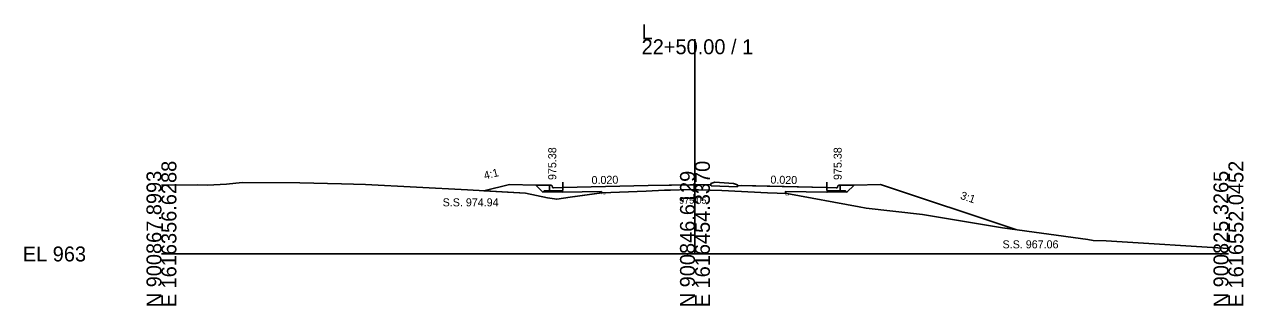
# Model space of a CAD drawing. Extents: x 1009 to 7438, y -1586 to 7964.
# Drawn here: x 2009.2 to 2237.7, y 414 to 466.8 of the extents above; entities that cross this region are included whole.
import ezdxf

# ---------------------------------------------------------------- set-up
doc = ezdxf.new("R2010")
doc.units = 0
for name, color, linetype in [('Exist Cross Section Cell', 7, 'Continuous'), ('Exist XS Center Line Elevation Label', 7, 'Continuous'), ('Exist XS Ground Line', 7, 'Continuous'), ('Prop XS Dump Level', 7, 'Continuous'), ('Prop XS Earthwork Shape', 7, 'Continuous'), ('Prop XS EOT Tick Mark', 7, 'Continuous'), ('Prop XS Finish Grade', 7, 'Continuous'), ('Prop XS Finish Grade CurbGutter', 7, 'Continuous'), ('Prop XS Finish Grade Earthwork', 7, 'Continuous'), ('Prop XS Finish Grade Pavement', 7, 'Continuous'), ('Prop XS Hydro Elevations', 7, 'Continuous'), ('Prop XS Pvmt Edge Slope', 7, 'Continuous'), ('Prop XS SE Text', 7, 'Continuous'), ('Prop XS Side Slope Text', 7, 'Continuous'), ('Prop XS SS Elevation Text', 7, 'Continuous'), ('Prop XS Subgrade CurbGutter', 7, 'Continuous'), ('Prop XS Subgrade Earthwork', 7, 'Continuous')]:
    doc.layers.add(name, color=color, linetype=linetype)

msp = doc.modelspace()

# ---------------------------------------------------------------- linework, layer by layer
at = {"layer": 'Exist Cross Section Cell'}
for p, q in [((2134.89, 423.73), (2134.89, 464.01)), ((2034.89, 423.73), (2134.89, 423.73)), ((2134.89, 423.73), (2234.89, 423.73))]:
    msp.add_line(p, q, dxfattribs=at)
at = {"layer": 'Exist XS Ground Line'}
for p, q in [((2034.89, 436.63), (2041.6, 436.7)), ((2041.6, 436.7), (2043.53, 436.66)), ((2043.53, 436.66), (2047.08, 436.81)), ((2047.08, 436.81), (2050, 437.16)), ((2050, 437.16), (2060.82, 437.1)), ((2060.82, 437.1), (2068.63, 436.87)), ((2068.63, 436.87), (2073.16, 436.77)), ((2073.16, 436.77), (2082.72, 436.26)), ((2082.72, 436.26), (2092.27, 435.75)), ((2092.27, 435.75), (2103.12, 435.11)), ((2103.12, 435.11), (2107.28, 434.29)), ((2107.28, 434.29), (2109, 433.99)), ((2109, 433.99), (2111.53, 434.38)), ((2111.53, 434.38), (2117.46, 435.22)), ((2117.46, 435.22), (2125.74, 435.54)), ((2125.74, 435.54), (2129.18, 435.68)), ((2129.18, 435.68), (2130.3, 435.72)), ((2130.3, 435.72), (2133.74, 435.82)), ((2133.74, 435.82), (2134.89, 435.78)), ((2134.89, 435.78), (2135.58, 435.76)), ((2135.58, 435.76), (2139.9, 435.63)), ((2139.9, 435.63), (2148.46, 435.22)), ((2148.46, 435.22), (2152.09, 435.05)), ((2152.09, 435.05), (2165.7, 432.56)), ((2165.7, 432.56), (2166.98, 432.34)), ((2166.98, 432.34), (2177.55, 431.12)), ((2177.55, 431.12), (2192.51, 428.65)), ((2192.51, 428.65), (2208.54, 426.43)), ((2208.54, 426.43), (2209.53, 426.28)), ((2209.53, 426.28), (2211.96, 426.18)), ((2211.96, 426.18), (2212.94, 426.12)), ((2212.94, 426.12), (2234.89, 424.77))]:
    msp.add_line(p, q, dxfattribs=at)
at = {"layer": 'Prop XS Dump Level'}
for p, q in [((2110.14, 436.23), (2126.14, 436.55)), ((2110.14, 436.23), (2126.14, 436.55)), ((2126.14, 436.55), (2134.89, 436.72)), ((2126.14, 436.55), (2134.89, 436.72)), ((2143.64, 436.55), (2159.64, 436.23)), ((2143.64, 436.55), (2159.64, 436.23))]:
    msp.add_line(p, q, dxfattribs=at)
at = {"layer": 'Prop XS Earthwork Shape'}
for points in [[(2105.05, 436.66), (2100.14, 436.76), (2095.35, 435.57), (2103.12, 435.11), (2107.28, 434.29), (2109, 433.99), (2111.53, 434.38), (2117.37, 435.21), (2117.37, 435.45), (2110.14, 435.31), (2110.14, 435.4), (2106.39, 435.32)], [(2159.64, 435.4), (2163.39, 435.32), (2164.73, 436.66), (2169.64, 436.76), (2195.04, 428.3), (2192.51, 428.65), (2177.55, 431.12), (2166.98, 432.34), (2165.7, 432.56), (2152.09, 435.05), (2151.89, 435.06), (2151.89, 435.46), (2159.64, 435.31)]]:
    msp.add_lwpolyline(points, close=True, dxfattribs=at)
at = {"layer": 'Prop XS EOT Tick Mark'}
for p, q in [((2110.14, 436.23), (2110.14, 437.23)), ((2159.64, 436.23), (2159.64, 437.23))]:
    msp.add_line(p, q, dxfattribs=at)
at = {"layer": 'Prop XS Finish Grade'}
for p, q in [((2107.64, 436.61), (2105.05, 436.66)), ((2162.14, 436.61), (2164.73, 436.66))]:
    msp.add_line(p, q, dxfattribs=at)
at = {"layer": 'Prop XS Finish Grade CurbGutter'}
for p, q in [((2107.64, 436.61), (2107.89, 436.61)), ((2107.89, 436.61), (2108.02, 436.58)), ((2108.11, 436.49), (2108.02, 436.58)), ((2137.89, 436.95), (2138.64, 437.2)), ((2137.89, 436.78), (2137.89, 436.95)), ((2138.64, 437.2), (2142.14, 436.98)), ((2142.89, 436.73), (2142.14, 436.98)), ((2142.89, 436.56), (2142.89, 436.73)), ((2161.68, 436.49), (2161.77, 436.58)), ((2161.89, 436.61), (2161.77, 436.58)), ((2162.14, 436.61), (2161.89, 436.61)), ((2108.18, 436.24), (2108.11, 436.49)), ((2108.27, 436.14), (2108.18, 436.24)), ((2108.39, 436.12), (2108.27, 436.14)), ((2110.14, 436.23), (2108.39, 436.12)), ((2159.64, 436.23), (2161.39, 436.12)), ((2161.39, 436.12), (2161.52, 436.14)), ((2161.52, 436.14), (2161.61, 436.24)), ((2161.61, 436.24), (2161.68, 436.49))]:
    msp.add_line(p, q, dxfattribs=at)
at = {"layer": 'Prop XS Finish Grade Earthwork'}
for p, q in [((2100.14, 436.76), (2095.35, 435.57)), ((2105.05, 436.66), (2100.14, 436.76)), ((2164.73, 436.66), (2169.64, 436.76)), ((2169.64, 436.76), (2195.04, 428.3))]:
    msp.add_line(p, q, dxfattribs=at)
at = {"layer": 'Prop XS Finish Grade Pavement'}
for p, q in [((2110.14, 436.23), (2126.14, 436.55)), ((2126.14, 436.55), (2137.89, 436.78)), ((2142.89, 436.56), (2159.64, 436.23))]:
    msp.add_line(p, q, dxfattribs=at)
at = {"layer": 'Prop XS Pvmt Edge Slope'}
for p, q in [((2106.64, 435.58), (2106.39, 435.32)), ((2107.64, 435.6), (2106.64, 435.58)), ((2162.14, 435.6), (2163.14, 435.58)), ((2163.14, 435.58), (2163.39, 435.32))]:
    msp.add_line(p, q, dxfattribs=at)
at = {"layer": 'Prop XS Subgrade CurbGutter'}
for p, q in [((2107.64, 435.6), (2107.64, 436.61)), ((2137.89, 436.78), (2137.89, 436.53)), ((2137.9, 436.53), (2142.89, 436.31)), ((2142.89, 436.56), (2142.89, 436.31)), ((2162.14, 435.6), (2162.14, 436.61)), ((2110.14, 435.65), (2107.64, 435.6)), ((2110.14, 436.23), (2110.14, 435.65)), ((2159.64, 436.23), (2159.64, 435.65)), ((2159.64, 435.65), (2162.14, 435.6))]:
    msp.add_line(p, q, dxfattribs=at)
at = {"layer": 'Prop XS Subgrade Earthwork'}
for p, q in [((2106.39, 435.32), (2105.05, 436.66)), ((2163.39, 435.32), (2164.73, 436.66)), ((2110.14, 435.4), (2106.39, 435.32)), ((2117.37, 435.45), (2110.14, 435.31)), ((2110.14, 435.31), (2110.14, 435.4)), ((2117.37, 435.45), (2117.37, 435.21)), ((2151.89, 435.46), (2151.89, 435.06)), ((2151.89, 435.46), (2159.64, 435.31)), ((2159.64, 435.31), (2159.64, 435.4)), ((2159.64, 435.4), (2163.39, 435.32))]:
    msp.add_line(p, q, dxfattribs=at)

# ---------------------------------------------------------------- texts
at = {"layer": 'Exist Cross Section Cell'}
for s, p in [('L', (2124.89, 464.01)), ('22+50.00 / 1', (2124.89, 461.21)), ('EL 963', (2008.89, 422.33))]:
    msp.add_text(s, height=2.8, dxfattribs=at).set_placement(p)
for s, p in [('N 900867.8993', (2034.89, 413.73)), ('E 1616356.6288', (2037.69, 413.73)), ('N 900846.6129', (2134.89, 413.73)), ('E 1616454.3370', (2137.69, 413.73)), ('N 900825.3265', (2234.89, 413.73)), ('E 1616552.0452', (2237.69, 413.73))]:
    msp.add_text(s, height=2.8, rotation=90, dxfattribs=at).set_placement(p)
at = {"layer": 'Exist XS Center Line Elevation Label'}
msp.add_text('975.05', height=1.25, dxfattribs=at).set_placement((2131.94, 433.16))
at = {"layer": 'Prop XS Dump Level'}
for p in [(2117.37, 434.91), (2117.37, 434.91), (2151.89, 434.76), (2151.89, 434.76)]:
    msp.add_text('Eop', height=0.3, dxfattribs=at).set_placement(p)
at = {"layer": 'Prop XS Hydro Elevations'}
for p in [(2108.89, 437.61), (2162.39, 437.61)]:
    msp.add_text('975.38', height=1.5, rotation=90, dxfattribs=at).set_placement(p)
at = {"layer": 'Prop XS SE Text'}
for rotation, p in [(1.1458, (2115.52, 436.83)), (358.8542, (2149.02, 436.94))]:
    msp.add_text('0.020', height=1.5, rotation=rotation, dxfattribs=at).set_placement(p)
at = {"layer": 'Prop XS Side Slope Text'}
for s, rotation, p in [('4:1', 14.0362, (2095.51, 437.69)), ('3:1', 341.5651, (2184.51, 434.1))]:
    msp.add_text(s, height=1.5, rotation=rotation, dxfattribs=at).set_placement(p)
at = {"layer": 'Prop XS SS Elevation Text'}
for s, p in [('S.S. 974.94', (2087.6, 432.67)), ('S.S. 967.06', (2192.55, 424.79))]:
    msp.add_text(s, height=1.5, dxfattribs=at).set_placement(p)

doc.saveas('drawing.dxf')
